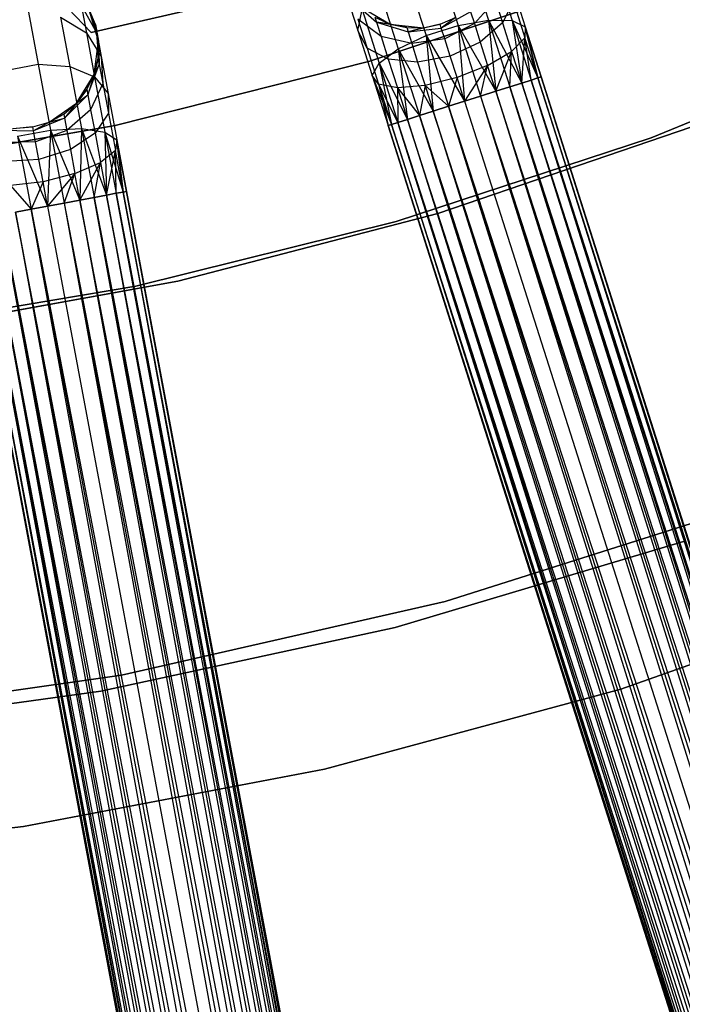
# Model space of a CAD drawing. Extents: x -102 to 102, y -101 to 102.
# Tile 287 of 481: x 8 to 16, y -52 to -40. Entities that reach past the tile are written whole.
import ezdxf

# ---------------------------------------------------------------- set-up
doc = ezdxf.new("R2010")
doc.units = 0
doc.header["$LTSCALE"] = 25.4
doc.layers.get('0').update_dxf_attribs({"linetype": 'CONTINUOUS'})

# ---------------------------------------------------------------- blocks, each defined once
blk = doc.blocks.new('NL2500011659_STL')
at = {"color": 0}
for p, q in [((12.814, -39.501, -7.909), (13.066, -40.292, -8.332)), ((12.814, -39.501, -7.909), (13.066, -40.292, -8.332)), ((13.206, -39.481, -7.773), (13.444, -40.227, -8.172)), ((13.206, -39.481, -7.773), (13.444, -40.227, -8.172)), ((12.418, -39.627, -7.909), (12.67, -40.418, -8.332)), ((12.418, -39.627, -7.909), (12.67, -40.418, -8.332)), ((13.526, -39.569, -7.523), (13.738, -40.234, -7.878)), ((13.526, -39.569, -7.523), (13.738, -40.234, -7.878)), ((15.055, -39.703, 1), (11.972, -40.738, 1)), ((11.972, -40.738, -6.5), (15.055, -39.703, -6.5)), ((11.972, -40.738, -6.5), (15.055, -39.703, -6.5)), ((15.055, -39.703, 1), (11.972, -40.738, 1)), ((13.719, -39.752, -7.203), (13.897, -40.311, -7.502)), ((13.719, -39.752, -7.203), (13.897, -40.311, -7.502)), ((12.086, -39.837, -7.773), (12.323, -40.583, -8.172)), ((12.086, -39.837, -7.773), (12.323, -40.583, -8.172)), ((10.052, -40.028), (8.522, -40.381)), ((8.522, -40.381, -2), (10.052, -40.028, -2)), ((8.522, -40.381, -2), (10.052, -40.028, -2)), ((10.052, -40.028), (8.522, -40.381)), ((11.683, -39.911, -6.737), (11.824, -40.355, -7.203)), ((11.683, -39.911, -6.737), (11.824, -40.355, -7.203)), ((11.753, -39.988, -6.023), (12.055, -40.251, -5.911)), ((11.753, -39.988, -6.023), (12.055, -40.251, -5.911)), ((13.528, -39.981, -6.282), (13.268, -40.271, -6.139)), ((13.528, -39.981, -6.282), (13.268, -40.271, -6.139)), ((13.528, -39.981, -6.282), (13.618, -40.262, -6.577)), ((13.528, -39.981, -6.282), (13.618, -40.262, -6.577)), ((13.752, -39.997, -6.868), (13.618, -40.262, -6.577)), ((13.752, -39.997, -6.868), (13.618, -40.262, -6.577)), ((13.752, -39.997, -6.868), (13.895, -40.446, -7.108)), ((13.752, -39.997, -6.868), (13.895, -40.446, -7.108)), ((7.743, -40.127, -7.251), (7.864, -40.775, -7.909)), ((7.743, -40.127, -7.251), (7.864, -40.775, -7.909)), ((8.522, -40.381), (8.236, -40.085)), ((8.236, -40.085, -2), (8.522, -40.381, -2)), ((8.236, -40.085, -2), (8.522, -40.381, -2)), ((8.522, -40.381), (8.236, -40.085)), ((8.591, -40.383, -6.15), (8.395, -40.037, -6.273)), ((8.395, -40.037, -6.273), (8.461, -40.386, -6.969)), ((8.395, -40.037, -6.273), (8.461, -40.386, -6.969)), ((8.591, -40.383, -6.15), (8.395, -40.037, -6.273)), ((8.61, -40.488, 0), (8.491, -40.089, 0)), ((8.572, -40.282, -5.5), (8.491, -40.089, 0)), ((8.61, -40.488, 0), (8.491, -40.089, 0)), ((8.572, -40.282, -5.5), (8.491, -40.089, -5.5)), ((8.572, -40.282, -5.5), (8.491, -40.089, 0)), ((8.491, -40.089, -5.5), (8.591, -40.383, -6.15)), ((8.572, -40.282, -5.5), (8.491, -40.089, -5.5)), ((8.491, -40.089, -5.5), (8.591, -40.383, -6.15)), ((11.824, -40.355, -7.203), (11.876, -40.095, -7.523)), ((11.824, -40.355, -7.203), (11.876, -40.095, -7.523)), ((11.867, -40.065, 0), (12.225, -40.276, 0)), ((11.867, -40.065, 0), (12.225, -40.276, 0)), ((11.876, -40.095, -7.523), (12.087, -40.759, -7.878)), ((11.876, -40.095, -7.523), (12.087, -40.759, -7.878)), ((13.221, -40.124, -5.836), (12.858, -40.326, -5.809)), ((13.221, -40.124, -5.836), (12.858, -40.326, -5.809)), ((13.221, -40.124, -5.836), (13.268, -40.271, -6.139)), ((13.221, -40.124, -5.836), (13.268, -40.271, -6.139)), ((8.141, -40.192, -7.151), (8.255, -40.803, -7.773)), ((8.141, -40.192, -7.151), (8.255, -40.803, -7.773)), ((8.141, -40.192, -7.151), (8.461, -40.386, -6.969)), ((8.141, -40.192, -7.151), (8.461, -40.386, -6.969)), ((12.112, -40.432, -6.282), (11.826, -40.217, -6.494)), ((11.826, -40.217, -6.494), (11.939, -40.573, -6.868)), ((11.826, -40.217, -6.494), (11.939, -40.573, -6.868)), ((12.112, -40.432, -6.282), (11.826, -40.217, -6.494)), ((12.035, -40.189, -5.5), (12.225, -40.276, 0)), ((12.035, -40.189, -5.5), (12.225, -40.276, -5.5)), ((12.035, -40.189, -5.5), (12.225, -40.276, 0)), ((12.035, -40.189, -5.5), (12.225, -40.276, -5.5)), ((12.035, -40.189, -5.5), (12.055, -40.251, -5.911)), ((12.035, -40.189, -5.5), (12.055, -40.251, -5.911)), ((12.43, -40.32, -5.5), (12.055, -40.251, -5.911)), ((12.055, -40.251, -5.911), (12.446, -40.371, -5.836)), ((12.225, -40.276, -5.5), (12.055, -40.251, -5.911)), ((12.43, -40.32, -5.5), (12.055, -40.251, -5.911)), ((12.225, -40.276, -5.5), (12.055, -40.251, -5.911)), ((12.055, -40.251, -5.911), (12.446, -40.371, -5.836)), ((12.055, -40.251, -5.911), (12.112, -40.432, -6.282)), ((12.055, -40.251, -5.911), (12.112, -40.432, -6.282)), ((12.225, -40.276, 0), (12.639, -40.322, 0)), ((12.225, -40.276, -5.5), (12.225, -40.276, 0)), ((12.225, -40.276, -5.5), (12.225, -40.276, 0)), ((12.225, -40.276, -5.5), (12.43, -40.32, -5.5)), ((12.43, -40.32, -5.5), (12.225, -40.276, 0)), ((12.43, -40.32, -5.5), (12.225, -40.276, 0)), ((12.225, -40.276, 0), (12.639, -40.322, 0)), ((12.225, -40.276, -5.5), (12.43, -40.32, -5.5)), ((12.843, -40.279, 0), (13.035, -40.196, 0)), ((12.843, -40.279, -5.5), (13.035, -40.196, -5.5)), ((12.843, -40.279, 0), (13.035, -40.196, 0)), ((12.843, -40.279, -5.5), (13.035, -40.196, -5.5)), ((13.035, -40.196, -5.5), (12.858, -40.326, -5.809)), ((13.035, -40.196, -5.5), (12.858, -40.326, -5.809)), ((13.268, -40.271, -6.139), (12.901, -40.461, -6.088)), ((13.268, -40.271, -6.139), (12.901, -40.461, -6.088)), ((13.066, -40.292, -8.332), (13.444, -40.227, -8.172)), ((13.066, -40.292, -8.332), (13.444, -40.227, -8.172)), ((13.268, -40.271, -6.139), (13.341, -40.5, -6.379)), ((13.268, -40.271, -6.139), (13.341, -40.5, -6.379)), ((13.618, -40.262, -6.577), (13.341, -40.5, -6.379)), ((13.618, -40.262, -6.577), (13.341, -40.5, -6.379)), ((13.444, -40.227, -8.172), (13.534, -41.109, -8.414)), ((13.444, -40.227, -8.172), (13.534, -41.109, -8.414)), ((13.444, -40.227, -8.172), (13.707, -41.054, -8.309)), ((13.444, -40.227, -8.172), (13.707, -41.054, -8.309)), ((13.444, -40.227, -8.172), (13.855, -41.007, -8.169)), ((13.444, -40.227, -8.172), (13.855, -41.007, -8.169)), ((13.444, -40.227, -8.172), (13.738, -40.234, -7.878)), ((13.444, -40.227, -8.172), (13.738, -40.234, -7.878)), ((13.618, -40.262, -6.577), (13.73, -40.615, -6.766)), ((13.618, -40.262, -6.577), (13.73, -40.615, -6.766)), ((13.738, -40.234, -7.878), (13.855, -41.007, -8.169)), ((13.738, -40.234, -7.878), (13.855, -41.007, -8.169)), ((13.738, -40.234, -7.878), (13.972, -40.97, -8)), ((13.738, -40.234, -7.878), (13.972, -40.97, -8)), ((13.738, -40.234, -7.878), (14.053, -40.944, -7.809)), ((13.738, -40.234, -7.878), (14.053, -40.944, -7.809)), ((13.738, -40.234, -7.878), (13.897, -40.311, -7.502)), ((13.738, -40.234, -7.878), (13.897, -40.311, -7.502)), ((8.461, -40.386, -6.969), (8.562, -40.93, -7.523)), ((8.461, -40.386, -6.969), (8.562, -40.93, -7.523)), ((8.461, -40.386, -6.969), (8.646, -40.677, -6.737)), ((8.461, -40.386, -6.969), (8.646, -40.677, -6.737)), ((8.522, -40.381), (8.522, -40.381, -2)), ((8.522, -40.381), (8.522, -40.381, -2)), ((8.572, -40.282, -5.5), (8.591, -40.383, -6.15)), ((8.572, -40.282, -5.5), (8.61, -40.488, 0)), ((8.572, -40.282, -5.5), (8.61, -40.488, 0)), ((8.572, -40.282, -5.5), (8.591, -40.383, -6.15)), ((8.61, -40.488, -5.5), (8.591, -40.383, -6.15)), ((8.61, -40.488, -5.5), (8.591, -40.383, -6.15)), ((8.62, -40.778, -6.023), (8.591, -40.383, -6.15)), ((8.591, -40.383, -6.15), (8.646, -40.677, -6.737)), ((8.591, -40.383, -6.15), (8.646, -40.677, -6.737)), ((8.62, -40.778, -6.023), (8.591, -40.383, -6.15)), ((11.939, -40.573, -6.868), (11.824, -40.355, -7.203)), ((11.824, -40.355, -7.203), (12.002, -40.914, -7.502)), ((11.824, -40.355, -7.203), (12.002, -40.914, -7.502)), ((11.939, -40.573, -6.868), (11.824, -40.355, -7.203)), ((12.43, -40.32, -5.5), (12.639, -40.322, 0)), ((12.43, -40.32, -5.5), (12.639, -40.322, 0)), ((12.43, -40.32, -5.5), (12.639, -40.322, -5.5)), ((12.43, -40.32, -5.5), (12.639, -40.322, -5.5)), ((12.43, -40.32, -5.5), (12.446, -40.371, -5.836)), ((12.43, -40.32, -5.5), (12.446, -40.371, -5.836)), ((12.843, -40.279, -5.5), (12.446, -40.371, -5.836)), ((12.843, -40.279, -5.5), (12.446, -40.371, -5.836)), ((12.639, -40.322, -5.5), (12.446, -40.371, -5.836)), ((12.639, -40.322, -5.5), (12.446, -40.371, -5.836)), ((12.446, -40.371, -5.836), (12.858, -40.326, -5.809)), ((12.446, -40.371, -5.836), (12.858, -40.326, -5.809)), ((12.446, -40.371, -5.836), (12.493, -40.518, -6.139)), ((12.446, -40.371, -5.836), (12.493, -40.518, -6.139)), ((12.639, -40.322, 0), (12.843, -40.279, 0)), ((12.639, -40.322, -5.5), (12.843, -40.279, -5.5)), ((12.639, -40.322, 0), (12.843, -40.279, 0)), ((12.639, -40.322, -5.5), (12.843, -40.279, -5.5)), ((12.639, -40.322, -5.5), (12.639, -40.322, 0)), ((12.639, -40.322, -5.5), (12.639, -40.322, 0)), ((12.67, -40.418, -8.332), (13.066, -40.292, -8.332)), ((12.67, -40.418, -8.332), (13.066, -40.292, -8.332)), ((12.843, -40.279, -5.5), (12.843, -40.279, 0)), ((12.843, -40.279, -5.5), (12.843, -40.279, 0)), ((12.858, -40.326, -5.809), (12.843, -40.279, -5.5)), ((12.858, -40.326, -5.809), (12.843, -40.279, -5.5)), ((12.901, -40.461, -6.088), (12.858, -40.326, -5.809)), ((12.901, -40.461, -6.088), (12.858, -40.326, -5.809)), ((13.066, -40.292, -8.332), (13.147, -41.232, -8.5)), ((13.066, -40.292, -8.332), (13.147, -41.232, -8.5)), ((13.066, -40.292, -8.332), (13.345, -41.169, -8.478)), ((13.066, -40.292, -8.332), (13.345, -41.169, -8.478)), ((13.066, -40.292, -8.332), (13.534, -41.109, -8.414)), ((13.066, -40.292, -8.332), (13.534, -41.109, -8.414)), ((13.897, -40.311, -7.502), (13.895, -40.446, -7.108)), ((13.897, -40.311, -7.502), (13.895, -40.446, -7.108)), ((13.897, -40.311, -7.502), (14.053, -40.944, -7.809)), ((13.897, -40.311, -7.502), (14.053, -40.944, -7.809)), ((13.897, -40.311, -7.502), (14.094, -40.931, -7.605)), ((14.053, -40.944, -7.191), (13.897, -40.311, -7.502)), ((14.053, -40.944, -7.191), (13.897, -40.311, -7.502)), ((14.094, -40.931, -7.395), (13.897, -40.311, -7.502)), ((14.094, -40.931, -7.395), (13.897, -40.311, -7.502)), ((13.897, -40.311, -7.502), (14.094, -40.931, -7.605)), ((8.557, -40.9, 0), (8.61, -40.488, 0)), ((8.557, -40.9, 0), (8.61, -40.488, 0)), ((8.605, -40.697, -5.5), (8.61, -40.488, 0)), ((8.605, -40.697, -5.5), (8.61, -40.488, -5.5)), ((8.605, -40.697, -5.5), (8.61, -40.488, 0)), ((8.605, -40.697, -5.5), (8.61, -40.488, -5.5)), ((8.61, -40.488, -5.5), (8.61, -40.488, 0)), ((8.61, -40.488, -5.5), (8.61, -40.488, 0)), ((8.61, -40.488, -5.5), (8.62, -40.778, -6.023)), ((8.61, -40.488, -5.5), (8.62, -40.778, -6.023)), ((12.493, -40.518, -6.139), (12.112, -40.432, -6.282)), ((12.112, -40.432, -6.282), (12.201, -40.712, -6.577)), ((12.112, -40.432, -6.282), (12.201, -40.712, -6.577)), ((12.493, -40.518, -6.139), (12.112, -40.432, -6.282)), ((12.323, -40.583, -8.172), (12.67, -40.418, -8.332)), ((12.323, -40.583, -8.172), (12.67, -40.418, -8.332)), ((12.901, -40.461, -6.088), (12.493, -40.518, -6.139)), ((12.901, -40.461, -6.088), (12.493, -40.518, -6.139)), ((12.493, -40.518, -6.139), (12.565, -40.747, -6.379)), ((12.493, -40.518, -6.139), (12.565, -40.747, -6.379)), ((12.67, -40.418, -8.332), (12.759, -41.356, -8.414)), ((12.67, -40.418, -8.332), (12.759, -41.356, -8.414)), ((12.67, -40.418, -8.332), (12.949, -41.295, -8.478)), ((12.67, -40.418, -8.332), (12.949, -41.295, -8.478)), ((12.67, -40.418, -8.332), (13.147, -41.232, -8.5)), ((12.67, -40.418, -8.332), (13.147, -41.232, -8.5)), ((12.968, -40.672, -6.309), (12.901, -40.461, -6.088)), ((12.968, -40.672, -6.309), (12.901, -40.461, -6.088)), ((13.341, -40.5, -6.379), (12.968, -40.672, -6.309)), ((13.341, -40.5, -6.379), (12.968, -40.672, -6.309)), ((13.341, -40.5, -6.379), (13.432, -40.789, -6.533)), ((13.341, -40.5, -6.379), (13.432, -40.789, -6.533)), ((13.895, -40.446, -7.108), (13.73, -40.615, -6.766)), ((13.895, -40.446, -7.108), (13.73, -40.615, -6.766)), ((13.855, -41.007, -6.831), (13.895, -40.446, -7.108)), ((13.855, -41.007, -6.831), (13.895, -40.446, -7.108)), ((13.972, -40.97, -7), (13.895, -40.446, -7.108)), ((13.972, -40.97, -7), (13.895, -40.446, -7.108)), ((14.053, -40.944, -7.191), (13.895, -40.446, -7.108)), ((14.053, -40.944, -7.191), (13.895, -40.446, -7.108)), ((15.459, -41.687, 1), (18.531, -40.416, 1)), ((18.531, -40.416, -6.5), (15.459, -41.687, -6.5)), ((15.459, -41.687, 1), (18.531, -40.416, 1)), ((18.531, -40.416, -6.5), (15.459, -41.687, -6.5)), ((12.201, -40.712, -6.577), (11.939, -40.573, -6.868)), ((11.939, -40.573, -6.868), (12.082, -41.023, -7.108)), ((11.939, -40.573, -6.868), (12.082, -41.023, -7.108)), ((12.201, -40.712, -6.577), (11.939, -40.573, -6.868)), ((12.087, -40.759, -7.878), (12.323, -40.583, -8.172)), ((12.087, -40.759, -7.878), (12.323, -40.583, -8.172)), ((12.323, -40.583, -8.172), (12.438, -41.458, -8.169)), ((12.323, -40.583, -8.172), (12.438, -41.458, -8.169)), ((12.323, -40.583, -8.172), (12.587, -41.41, -8.309)), ((12.323, -40.583, -8.172), (12.587, -41.41, -8.309)), ((12.323, -40.583, -8.172), (12.759, -41.356, -8.414)), ((12.323, -40.583, -8.172), (12.759, -41.356, -8.414)), ((13.432, -40.789, -6.533), (13.73, -40.615, -6.766)), ((13.432, -40.789, -6.533), (13.73, -40.615, -6.766)), ((13.534, -41.109, -6.586), (13.73, -40.615, -6.766)), ((13.534, -41.109, -6.586), (13.73, -40.615, -6.766)), ((13.707, -41.054, -6.691), (13.73, -40.615, -6.766)), ((13.707, -41.054, -6.691), (13.73, -40.615, -6.766)), ((13.73, -40.615, -6.766), (13.855, -41.007, -6.831)), ((13.73, -40.615, -6.766), (13.855, -41.007, -6.831)), ((8.557, -40.9, -5.5), (8.605, -40.697, -5.5)), ((8.605, -40.697, -5.5), (8.557, -40.9, 0)), ((8.605, -40.697, -5.5), (8.557, -40.9, 0)), ((8.557, -40.9, -5.5), (8.605, -40.697, -5.5)), ((8.605, -40.697, -5.5), (8.62, -40.778, -6.023)), ((8.605, -40.697, -5.5), (8.62, -40.778, -6.023)), ((8.646, -40.677, -6.737), (8.731, -41.135, -7.203)), ((8.646, -40.677, -6.737), (8.731, -41.135, -7.203)), ((8.646, -40.677, -6.737), (8.664, -41.014, -6.494)), ((8.646, -40.677, -6.737), (8.664, -41.014, -6.494)), ((11.972, -40.738, 1), (8.819, -41.533, 1)), ((8.819, -41.533, -6.5), (11.972, -40.738, -6.5)), ((8.819, -41.533, -6.5), (11.972, -40.738, -6.5)), ((11.972, -40.738, 1), (8.819, -41.533, 1)), ((11.972, -40.738, -6.5), (11.972, -40.738, 1)), ((11.972, -40.738, -6.5), (11.972, -40.738, 1)), ((12.002, -40.914, -7.502), (12.087, -40.759, -7.878)), ((12.002, -40.914, -7.502), (12.087, -40.759, -7.878)), ((12.087, -40.759, -7.878), (12.24, -41.521, -7.809)), ((12.087, -40.759, -7.878), (12.24, -41.521, -7.809)), ((12.087, -40.759, -7.878), (12.321, -41.495, -8)), ((12.087, -40.759, -7.878), (12.321, -41.495, -8)), ((12.087, -40.759, -7.878), (12.438, -41.458, -8.169)), ((12.087, -40.759, -7.878), (12.438, -41.458, -8.169)), ((12.565, -40.747, -6.379), (12.201, -40.712, -6.577)), ((12.201, -40.712, -6.577), (12.314, -41.066, -6.766)), ((12.201, -40.712, -6.577), (12.314, -41.066, -6.766)), ((12.565, -40.747, -6.379), (12.201, -40.712, -6.577)), ((12.968, -40.672, -6.309), (12.565, -40.747, -6.379)), ((12.968, -40.672, -6.309), (12.565, -40.747, -6.379)), ((12.565, -40.747, -6.379), (12.657, -41.036, -6.533)), ((12.565, -40.747, -6.379), (12.657, -41.036, -6.533)), ((13.053, -40.938, -6.451), (12.968, -40.672, -6.309)), ((13.053, -40.938, -6.451), (12.968, -40.672, -6.309)), ((7.455, -40.851, -7.909), (7.864, -40.775, -7.909)), ((7.455, -40.851, -7.909), (7.864, -40.775, -7.909)), ((7.864, -40.775, -7.909), (8.016, -41.591, -8.332)), ((7.864, -40.775, -7.909), (8.016, -41.591, -8.332)), ((7.864, -40.775, -7.909), (8.255, -40.803, -7.773)), ((7.864, -40.775, -7.909), (8.255, -40.803, -7.773)), ((8.255, -40.803, -7.773), (8.399, -41.572, -8.172)), ((8.255, -40.803, -7.773), (8.399, -41.572, -8.172)), ((8.255, -40.803, -7.773), (8.562, -40.93, -7.523)), ((8.255, -40.803, -7.773), (8.562, -40.93, -7.523)), ((8.479, -41.153, -5.911), (8.62, -40.778, -6.023)), ((8.479, -41.153, -5.911), (8.62, -40.778, -6.023)), ((8.557, -40.9, -5.5), (8.62, -40.778, -6.023)), ((8.557, -40.9, -5.5), (8.62, -40.778, -6.023)), ((8.62, -40.778, -6.023), (8.664, -41.014, -6.494)), ((8.62, -40.778, -6.023), (8.664, -41.014, -6.494)), ((13.432, -40.789, -6.533), (13.053, -40.938, -6.451)), ((13.432, -40.789, -6.533), (13.053, -40.938, -6.451)), ((13.432, -40.789, -6.533), (13.147, -41.232, -6.5)), ((13.432, -40.789, -6.533), (13.147, -41.232, -6.5)), ((13.345, -41.169, -6.522), (13.432, -40.789, -6.533)), ((13.345, -41.169, -6.522), (13.432, -40.789, -6.533)), ((13.534, -41.109, -6.586), (13.432, -40.789, -6.533)), ((13.534, -41.109, -6.586), (13.432, -40.789, -6.533)), ((8.34, -41.255, 0), (8.557, -40.9, 0)), ((8.34, -41.255, 0), (8.557, -40.9, 0)), ((8.467, -41.089, -5.5), (8.557, -40.9, 0)), ((8.467, -41.089, -5.5), (8.557, -40.9, -5.5)), ((8.467, -41.089, -5.5), (8.557, -40.9, 0)), ((8.467, -41.089, -5.5), (8.557, -40.9, -5.5)), ((8.557, -40.9, -5.5), (8.479, -41.153, -5.911)), ((8.557, -40.9, -5.5), (8.479, -41.153, -5.911)), ((8.557, -40.9, -5.5), (8.557, -40.9, 0)), ((8.557, -40.9, -5.5), (8.557, -40.9, 0)), ((8.562, -40.93, -7.523), (8.69, -41.615, -7.878)), ((8.562, -40.93, -7.523), (8.69, -41.615, -7.878)), ((8.562, -40.93, -7.523), (8.731, -41.135, -7.203)), ((8.562, -40.93, -7.523), (8.731, -41.135, -7.203)), ((12.082, -41.023, -7.108), (12.002, -40.914, -7.502)), ((12.002, -40.914, -7.502), (12.199, -41.534, -7.395)), ((12.002, -40.914, -7.502), (12.199, -41.534, -7.605)), ((12.002, -40.914, -7.502), (12.199, -41.534, -7.395)), ((12.002, -40.914, -7.502), (12.199, -41.534, -7.605)), ((12.002, -40.914, -7.502), (12.24, -41.521, -7.809)), ((12.002, -40.914, -7.502), (12.24, -41.521, -7.809)), ((12.082, -41.023, -7.108), (12.002, -40.914, -7.502)), ((13.053, -40.938, -6.451), (12.657, -41.036, -6.533)), ((13.053, -40.938, -6.451), (12.657, -41.036, -6.533)), ((13.053, -40.938, -6.451), (12.949, -41.295, -6.522)), ((13.053, -40.938, -6.451), (12.949, -41.295, -6.522)), ((13.147, -41.232, -6.5), (13.053, -40.938, -6.451)), ((13.147, -41.232, -6.5), (13.053, -40.938, -6.451)), ((13.855, -41.007, -8.169), (13.707, -41.054, -8.309)), ((13.707, -41.054, -6.691), (13.855, -41.007, -6.831)), ((13.707, -41.054, -6.691), (13.855, -41.007, -6.831)), ((13.855, -41.007, -8.169), (13.707, -41.054, -8.309)), ((13.972, -40.97, -8), (13.855, -41.007, -8.169)), ((13.855, -41.007, -6.831), (13.972, -40.97, -7)), ((13.855, -41.007, -6.831), (13.972, -40.97, -7)), ((13.972, -40.97, -8), (13.855, -41.007, -8.169)), ((25.304, -76.592, -7), (13.855, -41.007, -6.831)), ((13.855, -41.007, -6.831), (25.039, -76.676, -6.691)), ((13.855, -41.007, -6.831), (25.039, -76.676, -6.691)), ((25.304, -76.592, -7), (13.855, -41.007, -6.831)), ((13.855, -41.007, -8.169), (25.187, -76.629, -8.169)), ((13.855, -41.007, -8.169), (25.187, -76.629, -8.169)), ((14.053, -40.944, -7.809), (13.972, -40.97, -8)), ((13.972, -40.97, -7), (14.053, -40.944, -7.191)), ((13.972, -40.97, -7), (14.053, -40.944, -7.191)), ((14.053, -40.944, -7.809), (13.972, -40.97, -8)), ((13.972, -40.97, -7), (25.304, -76.592, -7)), ((13.972, -40.97, -7), (25.304, -76.592, -7)), ((25.187, -76.629, -8.169), (13.972, -40.97, -8)), ((13.972, -40.97, -8), (25.385, -76.566, -7.809)), ((13.972, -40.97, -8), (25.385, -76.566, -7.809)), ((25.187, -76.629, -8.169), (13.972, -40.97, -8)), ((14.094, -40.931, -7.605), (14.053, -40.944, -7.809)), ((14.053, -40.944, -7.191), (14.094, -40.931, -7.395)), ((14.053, -40.944, -7.191), (14.094, -40.931, -7.395)), ((14.094, -40.931, -7.605), (14.053, -40.944, -7.809)), ((25.427, -76.553, -7.395), (14.053, -40.944, -7.191)), ((14.053, -40.944, -7.191), (25.304, -76.592, -7)), ((14.053, -40.944, -7.191), (25.304, -76.592, -7)), ((25.427, -76.553, -7.395), (14.053, -40.944, -7.191)), ((14.053, -40.944, -7.809), (25.385, -76.566, -7.809)), ((14.053, -40.944, -7.809), (25.385, -76.566, -7.809)), ((14.094, -40.931, -7.395), (25.427, -76.553, -7.395)), ((14.094, -40.931, -7.605), (25.427, -76.553, -7.395)), ((25.385, -76.566, -7.809), (14.094, -40.931, -7.605)), ((14.094, -40.931, -7.605), (25.427, -76.553, -7.395)), ((14.094, -40.931, -7.395), (25.427, -76.553, -7.395)), ((25.385, -76.566, -7.809), (14.094, -40.931, -7.605)), ((8.34, -41.255, -5.5), (8.467, -41.089, -5.5)), ((8.467, -41.089, -5.5), (8.34, -41.255, 0)), ((8.467, -41.089, -5.5), (8.34, -41.255, 0)), ((8.34, -41.255, -5.5), (8.467, -41.089, -5.5)), ((8.467, -41.089, -5.5), (8.479, -41.153, -5.911)), ((8.467, -41.089, -5.5), (8.479, -41.153, -5.911)), ((8.664, -41.014, -6.494), (8.514, -41.339, -6.282)), ((8.664, -41.014, -6.494), (8.514, -41.339, -6.282)), ((8.664, -41.014, -6.494), (8.733, -41.382, -6.868)), ((8.664, -41.014, -6.494), (8.733, -41.382, -6.868)), ((12.314, -41.066, -6.766), (12.082, -41.023, -7.108)), ((12.082, -41.023, -7.108), (12.321, -41.495, -7)), ((12.082, -41.023, -7.108), (12.321, -41.495, -7)), ((12.082, -41.023, -7.108), (12.24, -41.521, -7.191)), ((12.082, -41.023, -7.108), (12.24, -41.521, -7.191)), ((12.082, -41.023, -7.108), (12.199, -41.534, -7.395)), ((12.082, -41.023, -7.108), (12.199, -41.534, -7.395)), ((12.314, -41.066, -6.766), (12.082, -41.023, -7.108)), ((12.657, -41.036, -6.533), (12.314, -41.066, -6.766)), ((12.657, -41.036, -6.533), (12.314, -41.066, -6.766)), ((12.314, -41.066, -6.766), (12.587, -41.41, -6.691)), ((12.314, -41.066, -6.766), (12.587, -41.41, -6.691)), ((12.314, -41.066, -6.766), (12.438, -41.458, -6.831)), ((12.314, -41.066, -6.766), (12.438, -41.458, -6.831)), ((12.314, -41.066, -6.766), (12.321, -41.495, -7)), ((12.314, -41.066, -6.766), (12.321, -41.495, -7)), ((12.657, -41.036, -6.533), (12.587, -41.41, -6.691)), ((12.657, -41.036, -6.533), (12.587, -41.41, -6.691)), ((12.657, -41.036, -6.533), (12.949, -41.295, -6.522)), ((12.657, -41.036, -6.533), (12.949, -41.295, -6.522)), ((12.657, -41.036, -6.533), (12.759, -41.356, -6.586)), ((12.657, -41.036, -6.533), (12.759, -41.356, -6.586)), ((13.534, -41.109, -8.414), (13.345, -41.169, -8.478)), ((13.345, -41.169, -6.522), (13.534, -41.109, -6.586)), ((13.345, -41.169, -6.522), (13.534, -41.109, -6.586)), ((13.534, -41.109, -8.414), (13.345, -41.169, -8.478)), ((13.707, -41.054, -8.309), (13.534, -41.109, -8.414)), ((13.534, -41.109, -6.586), (13.707, -41.054, -6.691)), ((13.534, -41.109, -6.586), (13.707, -41.054, -6.691)), ((13.707, -41.054, -8.309), (13.534, -41.109, -8.414)), ((25.039, -76.676, -6.691), (13.534, -41.109, -6.586)), ((13.534, -41.109, -6.586), (24.677, -76.791, -6.522)), ((13.534, -41.109, -6.586), (24.677, -76.791, -6.522)), ((25.039, -76.676, -6.691), (13.534, -41.109, -6.586)), ((13.534, -41.109, -8.414), (24.866, -76.731, -8.414)), ((13.534, -41.109, -8.414), (24.866, -76.731, -8.414)), ((13.707, -41.054, -6.691), (25.039, -76.676, -6.691)), ((13.707, -41.054, -6.691), (25.039, -76.676, -6.691)), ((24.866, -76.731, -8.414), (13.707, -41.054, -8.309)), ((13.707, -41.054, -8.309), (25.187, -76.629, -8.169)), ((13.707, -41.054, -8.309), (25.187, -76.629, -8.169)), ((24.866, -76.731, -8.414), (13.707, -41.054, -8.309)), ((8.479, -41.153, -5.911), (8.191, -41.443, -5.836)), ((8.479, -41.153, -5.911), (8.191, -41.443, -5.836)), ((8.34, -41.255, -5.5), (8.479, -41.153, -5.911)), ((8.34, -41.255, -5.5), (8.479, -41.153, -5.911)), ((8.479, -41.153, -5.911), (8.514, -41.339, -6.282)), ((8.479, -41.153, -5.911), (8.514, -41.339, -6.282)), ((8.731, -41.135, -7.203), (8.839, -41.711, -7.502)), ((8.731, -41.135, -7.203), (8.839, -41.711, -7.502)), ((8.731, -41.135, -7.203), (8.733, -41.382, -6.868)), ((8.731, -41.135, -7.203), (8.733, -41.382, -6.868)), ((12.949, -41.295, -6.522), (13.147, -41.232, -6.5)), ((13.147, -41.232, -8.5), (12.949, -41.295, -8.478)), ((12.949, -41.295, -6.522), (13.147, -41.232, -6.5)), ((13.147, -41.232, -8.5), (12.949, -41.295, -8.478)), ((13.345, -41.169, -8.478), (13.147, -41.232, -8.5)), ((13.147, -41.232, -6.5), (13.345, -41.169, -6.522)), ((13.147, -41.232, -6.5), (13.345, -41.169, -6.522)), ((13.345, -41.169, -8.478), (13.147, -41.232, -8.5)), ((13.147, -41.232, -6.5), (24.479, -76.854, -6.5)), ((13.147, -41.232, -6.5), (24.479, -76.854, -6.5)), ((13.147, -41.232, -8.5), (24.479, -76.854, -8.5)), ((13.147, -41.232, -8.5), (24.479, -76.854, -8.5)), ((13.345, -41.169, -6.522), (24.677, -76.791, -6.522)), ((13.345, -41.169, -6.522), (24.677, -76.791, -6.522)), ((13.345, -41.169, -8.478), (24.479, -76.854, -8.5)), ((13.345, -41.169, -8.478), (24.479, -76.854, -8.5)), ((13.345, -41.169, -8.478), (24.866, -76.731, -8.414)), ((13.345, -41.169, -8.478), (24.866, -76.731, -8.414)), ((7.998, -41.491, 0), (8.34, -41.255, 0)), ((7.998, -41.491, 0), (8.34, -41.255, 0)), ((8.181, -41.391, -5.5), (8.34, -41.255, 0)), ((8.181, -41.391, -5.5), (8.34, -41.255, -5.5)), ((8.181, -41.391, -5.5), (8.34, -41.255, 0)), ((8.181, -41.391, -5.5), (8.34, -41.255, -5.5)), ((8.34, -41.255, -5.5), (8.191, -41.443, -5.836)), ((8.34, -41.255, -5.5), (8.191, -41.443, -5.836)), ((8.514, -41.339, -6.282), (8.219, -41.595, -6.139)), ((8.514, -41.339, -6.282), (8.219, -41.595, -6.139)), ((8.34, -41.255, -5.5), (8.34, -41.255, 0)), ((8.34, -41.255, -5.5), (8.34, -41.255, 0)), ((8.514, -41.339, -6.282), (8.568, -41.628, -6.577)), ((8.514, -41.339, -6.282), (8.568, -41.628, -6.577)), ((12.587, -41.41, -6.691), (12.759, -41.356, -6.586)), ((12.759, -41.356, -8.414), (12.587, -41.41, -8.309)), ((12.759, -41.356, -8.414), (12.587, -41.41, -8.309)), ((12.587, -41.41, -6.691), (12.759, -41.356, -6.586)), ((12.759, -41.356, -6.586), (12.949, -41.295, -6.522)), ((12.949, -41.295, -8.478), (12.759, -41.356, -8.414)), ((12.949, -41.295, -8.478), (12.759, -41.356, -8.414)), ((12.759, -41.356, -6.586), (12.949, -41.295, -6.522)), ((12.759, -41.356, -8.414), (24.091, -76.978, -8.414)), ((12.759, -41.356, -8.414), (24.091, -76.978, -8.414)), ((24.281, -76.917, -6.522), (12.759, -41.356, -6.586)), ((12.759, -41.356, -6.586), (23.919, -77.032, -6.691)), ((12.759, -41.356, -6.586), (23.919, -77.032, -6.691)), ((24.281, -76.917, -6.522), (12.759, -41.356, -6.586)), ((24.091, -76.978, -8.414), (12.949, -41.295, -8.478)), ((12.949, -41.295, -8.478), (24.479, -76.854, -8.5)), ((24.091, -76.978, -8.414), (12.949, -41.295, -8.478)), ((12.949, -41.295, -6.522), (24.281, -76.917, -6.522)), ((12.949, -41.295, -6.522), (24.281, -76.917, -6.522)), ((12.949, -41.295, -8.478), (24.479, -76.854, -8.5)), ((7.797, -41.551, 0), (7.998, -41.491, 0)), ((7.797, -41.551, -5.5), (7.998, -41.491, -5.5)), ((7.797, -41.551, 0), (7.998, -41.491, 0)), ((7.797, -41.551, -5.5), (7.998, -41.491, -5.5)), ((8.191, -41.443, -5.836), (7.806, -41.599, -5.809)), ((8.191, -41.443, -5.836), (7.806, -41.599, -5.809)), ((7.998, -41.491, -5.5), (7.806, -41.599, -5.809)), ((7.998, -41.491, -5.5), (7.806, -41.599, -5.809)), ((7.998, -41.491, -5.5), (8.181, -41.391, -5.5)), ((8.181, -41.391, -5.5), (7.998, -41.491, 0)), ((8.181, -41.391, -5.5), (7.998, -41.491, 0)), ((7.998, -41.491, -5.5), (8.181, -41.391, -5.5)), ((7.998, -41.491, -5.5), (8.191, -41.443, -5.836)), ((7.998, -41.491, -5.5), (8.191, -41.443, -5.836)), ((7.998, -41.491, -5.5), (7.998, -41.491, 0)), ((7.998, -41.491, -5.5), (7.998, -41.491, 0)), ((8.181, -41.391, -5.5), (8.191, -41.443, -5.836)), ((8.181, -41.391, -5.5), (8.191, -41.443, -5.836)), ((8.191, -41.443, -5.836), (8.219, -41.595, -6.139)), ((8.191, -41.443, -5.836), (8.219, -41.595, -6.139)), ((8.733, -41.382, -6.868), (8.568, -41.628, -6.577)), ((8.733, -41.382, -6.868), (8.568, -41.628, -6.577)), ((8.733, -41.382, -6.868), (8.82, -41.845, -7.108)), ((8.733, -41.382, -6.868), (8.82, -41.845, -7.108)), ((12.24, -41.521, -7.191), (12.321, -41.495, -7)), ((12.321, -41.495, -8), (12.24, -41.521, -7.809)), ((12.321, -41.495, -8), (12.24, -41.521, -7.809)), ((12.24, -41.521, -7.191), (12.321, -41.495, -7)), ((12.321, -41.495, -7), (12.438, -41.458, -6.831)), ((12.438, -41.458, -8.169), (12.321, -41.495, -8)), ((12.438, -41.458, -8.169), (12.321, -41.495, -8)), ((12.321, -41.495, -7), (12.438, -41.458, -6.831)), ((23.572, -77.143, -7.809), (12.321, -41.495, -8)), ((12.321, -41.495, -8), (23.771, -77.079, -8.169)), ((12.321, -41.495, -8), (23.771, -77.079, -8.169)), ((23.572, -77.143, -7.809), (12.321, -41.495, -8)), ((12.321, -41.495, -7), (23.654, -77.117, -7)), ((12.321, -41.495, -7), (23.654, -77.117, -7)), ((12.438, -41.458, -6.831), (12.587, -41.41, -6.691)), ((12.587, -41.41, -8.309), (12.438, -41.458, -8.169)), ((12.587, -41.41, -8.309), (12.438, -41.458, -8.169)), ((12.438, -41.458, -6.831), (12.587, -41.41, -6.691)), ((12.438, -41.458, -8.169), (23.771, -77.079, -8.169)), ((12.438, -41.458, -8.169), (23.771, -77.079, -8.169)), ((23.919, -77.032, -6.691), (12.438, -41.458, -6.831)), ((12.438, -41.458, -6.831), (23.654, -77.117, -7)), ((12.438, -41.458, -6.831), (23.654, -77.117, -7)), ((23.919, -77.032, -6.691), (12.438, -41.458, -6.831)), ((23.771, -77.079, -8.169), (12.587, -41.41, -8.309)), ((12.587, -41.41, -8.309), (24.091, -76.978, -8.414)), ((12.587, -41.41, -8.309), (24.091, -76.978, -8.414)), ((23.771, -77.079, -8.169), (12.587, -41.41, -8.309)), ((12.587, -41.41, -6.691), (23.919, -77.032, -6.691)), ((12.587, -41.41, -6.691), (23.919, -77.032, -6.691)), ((8.819, -41.533, 1), (5.614, -42.085, 1)), ((5.614, -42.085, -6.5), (8.819, -41.533, -6.5)), ((5.614, -42.085, -6.5), (8.819, -41.533, -6.5)), ((8.819, -41.533, 1), (5.614, -42.085, 1)), ((7.797, -41.551, -5.5), (7.391, -41.593, -5.836)), ((7.797, -41.551, -5.5), (7.391, -41.593, -5.836)), ((7.391, -41.593, -5.836), (7.806, -41.599, -5.809)), ((7.391, -41.593, -5.836), (7.806, -41.599, -5.809)), ((7.589, -41.567, 0), (7.797, -41.551, 0)), ((7.589, -41.567, -5.5), (7.797, -41.551, -5.5)), ((7.589, -41.567, 0), (7.797, -41.551, 0)), ((7.589, -41.567, -5.5), (7.797, -41.551, -5.5)), ((7.607, -41.667, -8.332), (8.016, -41.591, -8.332)), ((7.607, -41.667, -8.332), (8.016, -41.591, -8.332)), ((7.797, -41.551, -5.5), (7.797, -41.551, 0)), ((7.797, -41.551, -5.5), (7.797, -41.551, 0)), ((7.806, -41.599, -5.809), (7.797, -41.551, -5.5)), ((7.806, -41.599, -5.809), (7.797, -41.551, -5.5)), ((7.832, -41.738, -6.088), (7.806, -41.599, -5.809)), ((7.832, -41.738, -6.088), (7.806, -41.599, -5.809)), ((8.219, -41.595, -6.139), (7.832, -41.738, -6.088)), ((8.219, -41.595, -6.139), (7.832, -41.738, -6.088)), ((8.016, -41.591, -8.332), (7.981, -42.533, -8.5)), ((8.016, -41.591, -8.332), (7.981, -42.533, -8.5)), ((8.016, -41.591, -8.332), (8.399, -41.572, -8.172)), ((8.016, -41.591, -8.332), (8.399, -41.572, -8.172)), ((8.016, -41.591, -8.332), (8.185, -42.495, -8.478)), ((8.016, -41.591, -8.332), (8.185, -42.495, -8.478)), ((8.016, -41.591, -8.332), (8.381, -42.459, -8.414)), ((8.016, -41.591, -8.332), (8.381, -42.459, -8.414)), ((8.219, -41.595, -6.139), (8.263, -41.831, -6.379)), ((8.219, -41.595, -6.139), (8.263, -41.831, -6.379)), ((8.399, -41.572, -8.172), (8.381, -42.459, -8.414)), ((8.399, -41.572, -8.172), (8.381, -42.459, -8.414)), ((8.399, -41.572, -8.172), (8.559, -42.425, -8.309)), ((8.399, -41.572, -8.172), (8.559, -42.425, -8.309)), ((8.399, -41.572, -8.172), (8.711, -42.397, -8.169)), ((8.399, -41.572, -8.172), (8.711, -42.397, -8.169)), ((8.399, -41.572, -8.172), (8.69, -41.615, -7.878)), ((8.399, -41.572, -8.172), (8.69, -41.615, -7.878)), ((8.69, -41.615, -7.878), (8.711, -42.397, -8.169)), ((8.69, -41.615, -7.878), (8.711, -42.397, -8.169)), ((8.69, -41.615, -7.878), (8.832, -42.374, -8)), ((8.69, -41.615, -7.878), (8.832, -42.374, -8)), ((8.69, -41.615, -7.878), (8.916, -42.359, -7.809)), ((8.69, -41.615, -7.878), (8.916, -42.359, -7.809)), ((8.69, -41.615, -7.878), (8.839, -41.711, -7.502)), ((8.69, -41.615, -7.878), (8.839, -41.711, -7.502)), ((8.819, -41.533, -6.5), (8.819, -41.533, 1)), ((8.819, -41.533, -6.5), (8.819, -41.533, 1)), ((12.199, -41.534, -7.395), (12.24, -41.521, -7.191)), ((12.24, -41.521, -7.809), (12.199, -41.534, -7.605)), ((12.24, -41.521, -7.809), (12.199, -41.534, -7.605)), ((12.199, -41.534, -7.395), (12.24, -41.521, -7.191)), ((23.531, -77.156, -7.395), (12.199, -41.534, -7.605)), ((12.199, -41.534, -7.395), (23.531, -77.156, -7.395)), ((23.531, -77.156, -7.395), (12.199, -41.534, -7.605)), ((12.199, -41.534, -7.605), (23.572, -77.143, -7.809)), ((12.199, -41.534, -7.605), (23.572, -77.143, -7.809)), ((12.199, -41.534, -7.395), (23.531, -77.156, -7.395)), ((12.24, -41.521, -7.809), (23.572, -77.143, -7.809)), ((12.24, -41.521, -7.809), (23.572, -77.143, -7.809)), ((23.654, -77.117, -7), (12.24, -41.521, -7.191)), ((12.24, -41.521, -7.191), (23.531, -77.156, -7.395)), ((12.24, -41.521, -7.191), (23.531, -77.156, -7.395)), ((23.654, -77.117, -7), (12.24, -41.521, -7.191)), ((12.815, -42.626, 1), (15.964, -41.55, 1)), ((15.964, -41.55, 2), (12.815, -42.626, 2)), ((12.815, -42.626, 1), (15.964, -41.55, 1)), ((15.964, -41.55, 2), (12.815, -42.626, 2)), ((7.832, -41.738, -6.088), (7.42, -41.744, -6.139)), ((7.832, -41.738, -6.088), (7.42, -41.744, -6.139)), ((7.607, -41.667, -8.332), (7.777, -42.572, -8.478)), ((7.607, -41.667, -8.332), (7.777, -42.572, -8.478)), ((7.607, -41.667, -8.332), (7.981, -42.533, -8.5)), ((7.607, -41.667, -8.332), (7.981, -42.533, -8.5)), ((7.873, -41.956, -6.309), (7.832, -41.738, -6.088)), ((7.873, -41.956, -6.309), (7.832, -41.738, -6.088)), ((8.568, -41.628, -6.577), (8.263, -41.831, -6.379)), ((8.568, -41.628, -6.577), (8.263, -41.831, -6.379)), ((8.568, -41.628, -6.577), (8.636, -41.993, -6.766)), ((8.568, -41.628, -6.577), (8.636, -41.993, -6.766)), ((8.839, -41.711, -7.502), (8.82, -41.845, -7.108)), ((8.839, -41.711, -7.502), (8.82, -41.845, -7.108)), ((8.839, -41.711, -7.502), (8.916, -42.359, -7.809)), ((8.839, -41.711, -7.502), (8.916, -42.359, -7.809)), ((8.839, -41.711, -7.502), (8.958, -42.351, -7.605)), ((8.916, -42.359, -7.191), (8.839, -41.711, -7.502)), ((8.916, -42.359, -7.191), (8.839, -41.711, -7.502)), ((8.958, -42.351, -7.395), (8.839, -41.711, -7.502)), ((8.958, -42.351, -7.395), (8.839, -41.711, -7.502)), ((8.839, -41.711, -7.502), (8.958, -42.351, -7.605)), ((12.301, -42.724, 1), (15.459, -41.687, 1)), ((15.459, -41.687, -6.5), (12.301, -42.724, -6.5)), ((12.301, -42.724, 1), (15.459, -41.687, 1)), ((15.459, -41.687, -6.5), (12.301, -42.724, -6.5)), ((15.459, -41.687, 1), (15.459, -41.687, -6.5)), ((15.459, -41.687, 1), (15.459, -41.687, -6.5)), ((8.263, -41.831, -6.379), (7.873, -41.956, -6.309)), ((8.263, -41.831, -6.379), (7.873, -41.956, -6.309)), ((8.263, -41.831, -6.379), (8.319, -42.129, -6.533)), ((8.263, -41.831, -6.379), (8.319, -42.129, -6.533)), ((8.82, -41.845, -7.108), (8.636, -41.993, -6.766)), ((8.82, -41.845, -7.108), (8.636, -41.993, -6.766)), ((8.711, -42.397, -6.831), (8.82, -41.845, -7.108)), ((8.711, -42.397, -6.831), (8.82, -41.845, -7.108)), ((8.832, -42.374, -7), (8.82, -41.845, -7.108)), ((8.832, -42.374, -7), (8.82, -41.845, -7.108)), ((8.916, -42.359, -7.191), (8.82, -41.845, -7.108)), ((8.916, -42.359, -7.191), (8.82, -41.845, -7.108)), ((7.873, -41.956, -6.309), (7.464, -41.981, -6.379)), ((7.873, -41.956, -6.309), (7.464, -41.981, -6.379)), ((7.924, -42.23, -6.451), (7.873, -41.956, -6.309)), ((7.924, -42.23, -6.451), (7.873, -41.956, -6.309)), ((8.319, -42.129, -6.533), (8.636, -41.993, -6.766)), ((8.319, -42.129, -6.533), (8.636, -41.993, -6.766)), ((8.381, -42.459, -6.586), (8.636, -41.993, -6.766)), ((8.381, -42.459, -6.586), (8.636, -41.993, -6.766)), ((8.559, -42.425, -6.691), (8.636, -41.993, -6.766)), ((8.559, -42.425, -6.691), (8.636, -41.993, -6.766)), ((8.636, -41.993, -6.766), (8.711, -42.397, -6.831)), ((8.636, -41.993, -6.766), (8.711, -42.397, -6.831)), ((8.319, -42.129, -6.533), (7.924, -42.23, -6.451)), ((8.319, -42.129, -6.533), (7.924, -42.23, -6.451)), ((8.319, -42.129, -6.533), (7.981, -42.533, -6.5)), ((8.319, -42.129, -6.533), (7.981, -42.533, -6.5)), ((8.185, -42.495, -6.522), (8.319, -42.129, -6.533)), ((8.185, -42.495, -6.522), (8.319, -42.129, -6.533)), ((8.381, -42.459, -6.586), (8.319, -42.129, -6.533)), ((8.381, -42.459, -6.586), (8.319, -42.129, -6.533)), ((7.924, -42.23, -6.451), (7.519, -42.278, -6.533)), ((7.924, -42.23, -6.451), (7.519, -42.278, -6.533)), ((7.519, -42.278, -6.533), (7.777, -42.572, -6.522)), ((7.519, -42.278, -6.533), (7.777, -42.572, -6.522)), ((7.924, -42.23, -6.451), (7.777, -42.572, -6.522)), ((7.924, -42.23, -6.451), (7.777, -42.572, -6.522)), ((7.981, -42.533, -6.5), (7.924, -42.23, -6.451)), ((7.981, -42.533, -6.5), (7.924, -42.23, -6.451)), ((8.958, -42.351, -7.605), (8.916, -42.359, -7.809)), ((8.916, -42.359, -7.191), (8.958, -42.351, -7.395)), ((8.916, -42.359, -7.191), (8.958, -42.351, -7.395)), ((8.958, -42.351, -7.605), (8.916, -42.359, -7.809)), ((8.958, -42.351, -7.395), (15.827, -79.095, -7.395)), ((8.958, -42.351, -7.605), (15.827, -79.095, -7.395)), ((15.784, -79.103, -7.809), (8.958, -42.351, -7.605)), ((8.958, -42.351, -7.605), (15.827, -79.095, -7.395)), ((8.958, -42.351, -7.395), (15.827, -79.095, -7.395)), ((15.784, -79.103, -7.809), (8.958, -42.351, -7.605)), ((8.381, -42.459, -8.414), (8.185, -42.495, -8.478)), ((8.185, -42.495, -6.522), (8.381, -42.459, -6.586)), ((8.185, -42.495, -6.522), (8.381, -42.459, -6.586)), ((8.381, -42.459, -8.414), (8.185, -42.495, -8.478)), ((8.559, -42.425, -8.309), (8.381, -42.459, -8.414)), ((8.381, -42.459, -6.586), (8.559, -42.425, -6.691)), ((8.381, -42.459, -6.586), (8.559, -42.425, -6.691)), ((8.559, -42.425, -8.309), (8.381, -42.459, -8.414)), ((15.427, -79.17, -6.691), (8.381, -42.459, -6.586)), ((8.381, -42.459, -6.586), (15.054, -79.24, -6.522)), ((8.381, -42.459, -6.586), (15.054, -79.24, -6.522)), ((15.427, -79.17, -6.691), (8.381, -42.459, -6.586)), ((8.381, -42.459, -8.414), (15.249, -79.203, -8.414)), ((8.381, -42.459, -8.414), (15.249, -79.203, -8.414)), ((8.711, -42.397, -8.169), (8.559, -42.425, -8.309)), ((8.559, -42.425, -6.691), (8.711, -42.397, -6.831)), ((8.559, -42.425, -6.691), (8.711, -42.397, -6.831)), ((8.711, -42.397, -8.169), (8.559, -42.425, -8.309)), ((8.559, -42.425, -6.691), (15.427, -79.17, -6.691)), ((8.559, -42.425, -6.691), (15.427, -79.17, -6.691)), ((15.249, -79.203, -8.414), (8.559, -42.425, -8.309)), ((8.559, -42.425, -8.309), (15.58, -79.141, -8.169)), ((8.559, -42.425, -8.309), (15.58, -79.141, -8.169)), ((15.249, -79.203, -8.414), (8.559, -42.425, -8.309)), ((8.832, -42.374, -8), (8.711, -42.397, -8.169)), ((8.711, -42.397, -6.831), (8.832, -42.374, -7)), ((8.711, -42.397, -6.831), (8.832, -42.374, -7)), ((8.832, -42.374, -8), (8.711, -42.397, -8.169)), ((15.701, -79.119, -7), (8.711, -42.397, -6.831)), ((8.711, -42.397, -6.831), (15.427, -79.17, -6.691)), ((8.711, -42.397, -6.831), (15.427, -79.17, -6.691)), ((15.701, -79.119, -7), (8.711, -42.397, -6.831)), ((8.711, -42.397, -8.169), (15.58, -79.141, -8.169)), ((8.711, -42.397, -8.169), (15.58, -79.141, -8.169)), ((8.916, -42.359, -7.809), (8.832, -42.374, -8)), ((8.832, -42.374, -7), (8.916, -42.359, -7.191)), ((8.832, -42.374, -7), (8.916, -42.359, -7.191)), ((8.916, -42.359, -7.809), (8.832, -42.374, -8)), ((8.832, -42.374, -7), (15.701, -79.119, -7)), ((8.832, -42.374, -7), (15.701, -79.119, -7)), ((15.58, -79.141, -8.169), (8.832, -42.374, -8)), ((8.832, -42.374, -8), (15.784, -79.103, -7.809)), ((8.832, -42.374, -8), (15.784, -79.103, -7.809)), ((15.58, -79.141, -8.169), (8.832, -42.374, -8)), ((15.827, -79.095, -7.395), (8.916, -42.359, -7.191)), ((8.916, -42.359, -7.191), (15.701, -79.119, -7)), ((8.916, -42.359, -7.191), (15.701, -79.119, -7)), ((15.827, -79.095, -7.395), (8.916, -42.359, -7.191)), ((8.916, -42.359, -7.809), (15.784, -79.103, -7.809)), ((8.916, -42.359, -7.809), (15.784, -79.103, -7.809)), ((7.581, -42.608, -6.586), (7.777, -42.572, -6.522)), ((7.777, -42.572, -8.478), (7.581, -42.608, -8.414)), ((7.777, -42.572, -8.478), (7.581, -42.608, -8.414)), ((7.581, -42.608, -6.586), (7.777, -42.572, -6.522)), ((7.777, -42.572, -6.522), (7.981, -42.533, -6.5)), ((7.981, -42.533, -8.5), (7.777, -42.572, -8.478)), ((7.777, -42.572, -6.522), (7.981, -42.533, -6.5)), ((7.981, -42.533, -8.5), (7.777, -42.572, -8.478)), ((14.45, -79.353, -8.414), (7.777, -42.572, -8.478)), ((7.777, -42.572, -8.478), (14.85, -79.278, -8.5)), ((14.45, -79.353, -8.414), (7.777, -42.572, -8.478)), ((7.777, -42.572, -6.522), (14.645, -79.316, -6.522)), ((7.777, -42.572, -6.522), (14.645, -79.316, -6.522)), ((7.777, -42.572, -8.478), (14.85, -79.278, -8.5)), ((8.185, -42.495, -8.478), (7.981, -42.533, -8.5)), ((7.981, -42.533, -6.5), (8.185, -42.495, -6.522)), ((7.981, -42.533, -6.5), (8.185, -42.495, -6.522)), ((8.185, -42.495, -8.478), (7.981, -42.533, -8.5)), ((7.981, -42.533, -6.5), (14.85, -79.278, -6.5)), ((7.981, -42.533, -6.5), (14.85, -79.278, -6.5)), ((7.981, -42.533, -8.5), (14.85, -79.278, -8.5)), ((7.981, -42.533, -8.5), (14.85, -79.278, -8.5)), ((8.185, -42.495, -6.522), (15.054, -79.24, -6.522)), ((8.185, -42.495, -6.522), (15.054, -79.24, -6.522)), ((8.185, -42.495, -8.478), (14.85, -79.278, -8.5)), ((8.185, -42.495, -8.478), (14.85, -79.278, -8.5)), ((8.185, -42.495, -8.478), (15.249, -79.203, -8.414)), ((8.185, -42.495, -8.478), (15.249, -79.203, -8.414)), ((13.872, -79.461, -7.395), (7.003, -42.716, -7.605)), ((7.003, -42.716, -7.395), (13.872, -79.461, -7.395)), ((13.872, -79.461, -7.395), (7.003, -42.716, -7.605)), ((7.003, -42.716, -7.605), (13.915, -79.453, -7.809)), ((7.003, -42.716, -7.605), (13.915, -79.453, -7.809)), ((7.003, -42.716, -7.395), (13.872, -79.461, -7.395)), ((7.046, -42.708, -7.809), (13.915, -79.453, -7.809)), ((7.046, -42.708, -7.809), (13.915, -79.453, -7.809)), ((13.998, -79.437, -7), (7.046, -42.708, -7.191)), ((7.046, -42.708, -7.191), (13.872, -79.461, -7.395)), ((7.046, -42.708, -7.191), (13.872, -79.461, -7.395)), ((13.998, -79.437, -7), (7.046, -42.708, -7.191)), ((13.915, -79.453, -7.809), (7.13, -42.693, -8)), ((7.13, -42.693, -8), (14.119, -79.415, -8.169)), ((7.13, -42.693, -8), (14.119, -79.415, -8.169)), ((13.915, -79.453, -7.809), (7.13, -42.693, -8)), ((7.13, -42.693, -7), (13.998, -79.437, -7)), ((7.13, -42.693, -7), (13.998, -79.437, -7)), ((7.25, -42.67, -8.169), (14.119, -79.415, -8.169)), ((7.25, -42.67, -8.169), (14.119, -79.415, -8.169)), ((14.272, -79.386, -6.691), (7.25, -42.67, -6.831)), ((7.25, -42.67, -6.831), (13.998, -79.437, -7)), ((7.25, -42.67, -6.831), (13.998, -79.437, -7)), ((14.272, -79.386, -6.691), (7.25, -42.67, -6.831)), ((14.119, -79.415, -8.169), (7.403, -42.642, -8.309)), ((7.403, -42.642, -8.309), (14.45, -79.353, -8.414)), ((7.403, -42.642, -8.309), (14.45, -79.353, -8.414)), ((14.119, -79.415, -8.169), (7.403, -42.642, -8.309)), ((7.403, -42.642, -6.691), (14.272, -79.386, -6.691)), ((7.403, -42.642, -6.691), (14.272, -79.386, -6.691)), ((7.581, -42.608, -8.414), (14.45, -79.353, -8.414)), ((7.581, -42.608, -8.414), (14.45, -79.353, -8.414)), ((14.645, -79.316, -6.522), (7.581, -42.608, -6.586)), ((7.581, -42.608, -6.586), (14.272, -79.386, -6.691)), ((7.581, -42.608, -6.586), (14.272, -79.386, -6.691)), ((14.645, -79.316, -6.522), (7.581, -42.608, -6.586)), ((9.595, -43.463, 1), (12.815, -42.626, 1)), ((12.815, -42.626, 2), (9.595, -43.463, 2)), ((9.595, -43.463, 1), (12.815, -42.626, 1)), ((12.815, -42.626, 2), (9.595, -43.463, 2)), ((12.815, -42.626, 1), (12.815, -42.626, 2)), ((12.815, -42.626, 1), (12.815, -42.626, 2)), ((9.075, -43.523, 1), (12.301, -42.724, 1)), ((12.301, -42.724, -6.5), (9.075, -43.523, -6.5)), ((9.075, -43.523, 1), (12.301, -42.724, 1)), ((12.301, -42.724, -6.5), (9.075, -43.523, -6.5)), ((12.301, -42.724, 1), (12.301, -42.724, -6.5)), ((12.301, -42.724, 1), (12.301, -42.724, -6.5)), ((5.797, -44.078, 1), (9.075, -43.523, 1)), ((9.075, -43.523, -6.5), (5.797, -44.078, -6.5)), ((5.797, -44.078, 1), (9.075, -43.523, 1)), ((9.075, -43.523, -6.5), (5.797, -44.078, -6.5)), ((6.32, -44.057, 1), (9.595, -43.463, 1)), ((9.595, -43.463, 2), (6.32, -44.057, 2)), ((6.32, -44.057, 1), (9.595, -43.463, 1)), ((9.595, -43.463, 2), (6.32, -44.057, 2)), ((9.075, -43.523, 1), (9.075, -43.523, -6.5)), ((9.075, -43.523, 1), (9.075, -43.523, -6.5)), ((9.595, -43.463, 1), (9.595, -43.463, 2)), ((9.595, -43.463, 1), (9.595, -43.463, 2)), ((12.908, -47.435, -316), (16.831, -46.19, -316)), ((16.831, -46.19, -315), (12.908, -47.435, -315)), ((16.831, -46.19, -315), (12.908, -47.435, -315)), ((12.908, -47.435, -316), (16.831, -46.19, -316)), ((15.861, -46.69, -308.5), (12.285, -47.755, -308.5)), ((12.285, -47.755, -315), (15.861, -46.69, -315)), ((12.285, -47.755, -315), (15.861, -46.69, -315)), ((15.861, -46.69, -308.5), (12.285, -47.755, -308.5)), ((15.081, -48.521, -308.5), (18.664, -47.259, -308.5)), ((18.664, -47.259, -315), (15.081, -48.521, -315)), ((15.081, -48.521, -308.5), (18.664, -47.259, -308.5)), ((18.664, -47.259, -315), (15.081, -48.521, -315)), ((8.894, -48.348, -316), (12.908, -47.435, -316)), ((12.908, -47.435, -315), (8.894, -48.348, -315)), ((12.908, -47.435, -315), (8.894, -48.348, -315)), ((8.894, -48.348, -316), (12.908, -47.435, -316)), ((12.908, -47.435, -315), (12.908, -47.435, -316)), ((12.908, -47.435, -315), (12.908, -47.435, -316)), ((12.285, -47.755, -308.5), (8.639, -48.546, -308.5)), ((8.639, -48.546, -315), (12.285, -47.755, -315)), ((8.639, -48.546, -315), (12.285, -47.755, -315)), ((12.285, -47.755, -308.5), (8.639, -48.546, -308.5)), ((12.285, -47.755, -315), (12.285, -47.755, -308.5)), ((12.285, -47.755, -315), (12.285, -47.755, -308.5)), ((4.817, -48.921, -316), (8.894, -48.348, -316)), ((8.894, -48.348, -315), (4.817, -48.921, -315)), ((8.894, -48.348, -315), (4.817, -48.921, -315)), ((4.817, -48.921, -316), (8.894, -48.348, -316)), ((8.894, -48.348, -315), (8.894, -48.348, -316)), ((8.894, -48.348, -315), (8.894, -48.348, -316)), ((8.639, -48.546, -308.5), (4.943, -49.059, -308.5)), ((4.943, -49.059, -315), (8.639, -48.546, -315)), ((4.943, -49.059, -315), (8.639, -48.546, -315)), ((8.639, -48.546, -308.5), (4.943, -49.059, -308.5)), ((8.639, -48.546, -315), (8.639, -48.546, -308.5)), ((8.639, -48.546, -315), (8.639, -48.546, -308.5)), ((11.413, -49.511, -308.5), (15.081, -48.521, -308.5)), ((15.081, -48.521, -315), (11.413, -49.511, -315)), ((11.413, -49.511, -308.5), (15.081, -48.521, -308.5)), ((15.081, -48.521, -315), (11.413, -49.511, -315)), ((15.081, -48.521, -308.5), (15.081, -48.521, -315)), ((15.081, -48.521, -308.5), (15.081, -48.521, -315)), ((7.682, -50.224, -308.5), (11.413, -49.511, -308.5)), ((11.413, -49.511, -315), (7.682, -50.224, -315)), ((7.682, -50.224, -308.5), (11.413, -49.511, -308.5)), ((11.413, -49.511, -315), (7.682, -50.224, -315)), ((11.413, -49.511, -308.5), (11.413, -49.511, -315)), ((11.413, -49.511, -308.5), (11.413, -49.511, -315)), ((3.908, -50.657, -308.5), (7.682, -50.224, -308.5)), ((7.682, -50.224, -315), (3.908, -50.657, -315)), ((3.908, -50.657, -308.5), (7.682, -50.224, -308.5)), ((7.682, -50.224, -315), (3.908, -50.657, -315)), ((7.682, -50.224, -308.5), (7.682, -50.224, -315)), ((7.682, -50.224, -308.5), (7.682, -50.224, -315))]:
    blk.add_line(p, q, dxfattribs=at)

msp = doc.modelspace()

# ---------------------------------------------------------------- block references
at = {"color": 0}
msp.add_blockref('NL2500011659_STL', (0, 0), dxfattribs=at)

doc.saveas('drawing.dxf')
